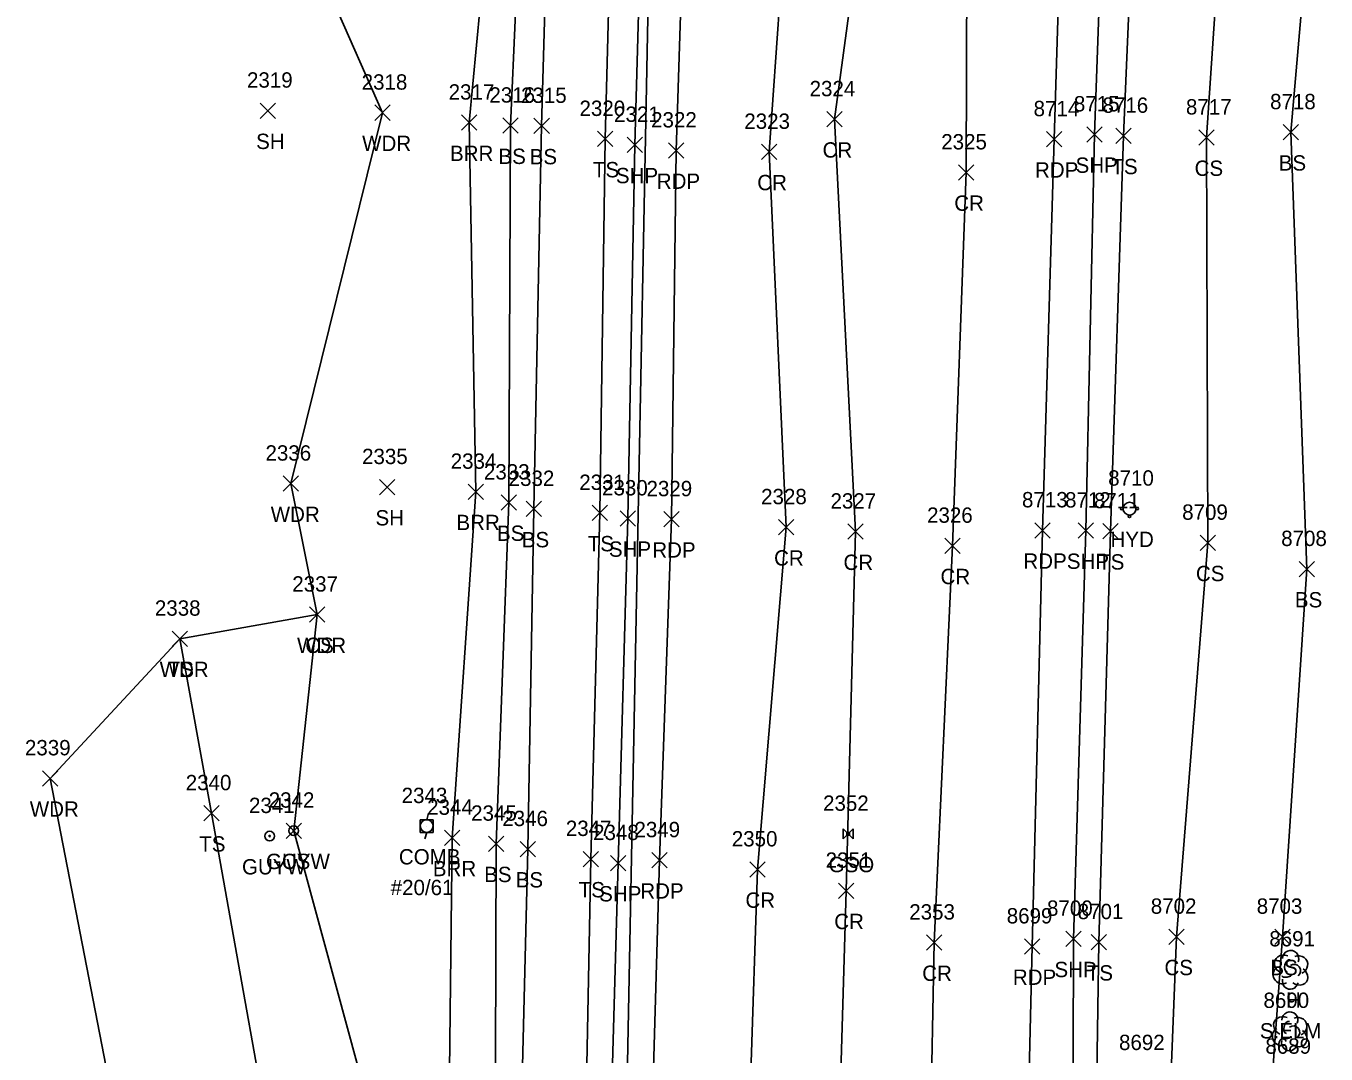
# Model space of a CAD drawing. Extents: x 1462089 to 1464015, y 730534 to 736144.
# Drawn here: x 1463123.3 to 1463292.7, y 734149.7 to 734283.7 of the extents above; entities that cross this region are included whole.
import ezdxf

# ---------------------------------------------------------------- set-up
doc = ezdxf.new("R2010")
doc.units = 0
for name, color, linetype in [('DCP', 7, 'Continuous'), ('L_A', 7, 'Continuous'), ('L_C', 7, 'Continuous'), ('L_I', 7, 'Continuous'), ('L_TIC', 7, 'Continuous'), ('LABL', 7, 'Continuous'), ('LAWA', 7, 'Continuous'), ('LELB', 7, 'Continuous'), ('LTD', 7, 'Continuous'), ('P_A', 7, 'Continuous'), ('P_I', 7, 'Continuous'), ('P_TIC', 7, 'Continuous'), ('PET', 7, 'Continuous'), ('PRC', 7, 'Continuous'), ('PSP', 7, 'Continuous'), ('S_I', 7, 'Continuous'), ('U_A', 7, 'Continuous'), ('U_C', 7, 'Continuous'), ('U_I', 7, 'Continuous'), ('UGV', 7, 'Continuous'), ('UP', 7, 'Continuous'), ('UPGW', 7, 'Continuous'), ('UWFH', 7, 'Continuous')]:
    doc.layers.add(name, color=color, linetype=linetype)

msp = doc.modelspace()

# ---------------------------------------------------------------- linework, layer by layer
at = {"layer": 'DCP'}
msp.add_lwpolyline([(1463208.21, 734483.63), (1463199.06, 734012.28)], dxfattribs=at)
at = {"layer": 'L_TIC'}
for points in [[(1463153.83, 734271.67), (1463155.83, 734273.67)], [(1463155.83, 734271.67), (1463153.83, 734273.67)], [(1463168.77, 734271.41), (1463170.77, 734273.41)], [(1463170.77, 734271.41), (1463168.77, 734273.41)], [(1463180.09, 734270.11), (1463182.09, 734272.11)], [(1463182.09, 734270.11), (1463180.09, 734272.11)], [(1463185.45, 734269.72), (1463187.45, 734271.72)], [(1463187.45, 734269.72), (1463185.45, 734271.72)], [(1463189.52, 734269.68), (1463191.52, 734271.68)], [(1463191.52, 734269.68), (1463189.52, 734271.68)], [(1463287.11, 734268.86), (1463289.11, 734270.86)], [(1463289.11, 734268.86), (1463287.11, 734270.86)], [(1463197.79, 734267.98), (1463199.79, 734269.98)], [(1463199.79, 734267.98), (1463197.79, 734269.98)], [(1463265.34, 734268.39), (1463267.34, 734270.39)], [(1463267.34, 734268.39), (1463265.34, 734270.39)], [(1463276.15, 734268.17), (1463278.15, 734270.17)], [(1463278.15, 734268.17), (1463276.15, 734270.17)], [(1463156.85, 734223.06), (1463158.85, 734225.06)], [(1463158.85, 734223.06), (1463156.85, 734225.06)], [(1463169.38, 734222.61), (1463171.38, 734224.61)], [(1463171.38, 734222.61), (1463169.38, 734224.61)], [(1463180.93, 734222), (1463182.93, 734224)], [(1463182.93, 734222), (1463180.93, 734224)], [(1463185.26, 734220.6), (1463187.26, 734222.6)], [(1463187.26, 734220.6), (1463185.26, 734222.6)], [(1463188.48, 734219.76), (1463190.48, 734221.76)], [(1463190.48, 734219.76), (1463188.48, 734221.76)], [(1463197.11, 734219.24), (1463199.11, 734221.24)], [(1463199.11, 734219.24), (1463197.11, 734221.24)], [(1463263.61, 734216.86), (1463265.61, 734218.86)], [(1463265.61, 734216.86), (1463263.61, 734218.86)], [(1463276.32, 734215.35), (1463278.32, 734217.35)], [(1463278.32, 734215.35), (1463276.32, 734217.35)], [(1463289.21, 734211.93), (1463291.21, 734213.93)], [(1463291.21, 734211.93), (1463289.21, 734213.93)], [(1463160.29, 734205.99), (1463162.29, 734207.99)], [(1463162.29, 734205.99), (1463160.29, 734207.99)], [(1463160.29, 734205.99), (1463162.29, 734207.99)], [(1463162.29, 734205.99), (1463160.29, 734207.99)], [(1463142.39, 734202.85), (1463144.39, 734204.85)], [(1463144.39, 734202.85), (1463142.39, 734204.85)], [(1463142.39, 734202.85), (1463144.39, 734204.85)], [(1463144.39, 734202.85), (1463142.39, 734204.85)], [(1463125.47, 734184.65), (1463127.47, 734186.65)], [(1463127.47, 734184.65), (1463125.47, 734186.65)], [(1463146.5, 734180.1), (1463148.5, 734182.1)], [(1463148.5, 734180.1), (1463146.5, 734182.1)], [(1463157.22, 734177.83), (1463159.22, 734179.83)], [(1463159.22, 734177.83), (1463157.22, 734179.83)], [(1463177.85, 734176.9), (1463179.85, 734178.9)], [(1463179.85, 734176.9), (1463177.85, 734178.9)], [(1463183.59, 734176.13), (1463185.59, 734178.13)], [(1463185.59, 734176.13), (1463183.59, 734178.13)], [(1463187.7, 734175.43), (1463189.7, 734177.43)], [(1463189.7, 734175.43), (1463187.7, 734177.43)], [(1463195.93, 734174.14), (1463197.93, 734176.14)], [(1463197.93, 734174.14), (1463195.93, 734176.14)], [(1463272.22, 734164), (1463274.22, 734166)], [(1463274.22, 734164), (1463272.22, 734166)], [(1463286.02, 734164), (1463288.02, 734166)], [(1463288.02, 734164), (1463286.02, 734166)], [(1463262.13, 734163.3), (1463264.13, 734165.3)], [(1463264.13, 734163.3), (1463262.13, 734165.3)]]:
    msp.add_lwpolyline(points, dxfattribs=at)
at = {"layer": 'LABL'}
msp.add_lwpolyline([(1463156.69, 734302.13), (1463174.21, 734300.31), (1463183.47, 734296.36), (1463181.09, 734271.11), (1463181.93, 734223), (1463178.85, 734177.9), (1463178.45, 734143.72), (1463169.26, 734138.24), (1463157.46, 734125.42), (1463144.39, 734102.43)], dxfattribs=at)
at = {"layer": 'LAWA'}
msp.add_lwpolyline([(1463148.12, 734387.5), (1463155.42, 734386.73), (1463157.29, 734372.92), (1463154.14, 734354.87), (1463157.43, 734310.64), (1463157.9, 734310.66), (1463156.79, 734305.07), (1463156.69, 734302.13), (1463169.77, 734272.41), (1463157.85, 734224.06), (1463161.29, 734206.99), (1463143.39, 734203.85), (1463126.47, 734185.65), (1463137.14, 734130.78), (1463144.39, 734102.43), (1463152.2, 734075.02), (1463142.97, 734026.1), (1463140.98, 733987.76), (1463154.22, 733983.37), (1463156.8, 733967.66), (1463142.94, 733971.97)], dxfattribs=at)
at = {"layer": 'LELB'}
for points in [[(1463188.62, 734799.74), (1463189.23, 734750.9), (1463189.74, 734700.69), (1463192.42, 734649.85), (1463191, 734599.71), (1463193.42, 734544.23), (1463196.71, 734496.43), (1463196.17, 734489.61), (1463194.29, 734482.61), (1463193.43, 734453.88), (1463193.28, 734430.96), (1463194.94, 734397.25), (1463191.27, 734355.01), (1463192.27, 734308.83), (1463191.47, 734304.05), (1463190.52, 734270.68), (1463189.48, 734220.76), (1463188.7, 734176.43), (1463187.31, 734119.86), (1463187.93, 734073.26), (1463188.66, 734026.72), (1463187.05, 734012.08), (1463189.61, 733964.42)], [(1463195.34, 734798.31), (1463197.41, 734750.53), (1463197.46, 734700.17), (1463198.58, 734651.04), (1463199.21, 734598.9), (1463200.2, 734544.23), (1463202.14, 734496.43), (1463201.54, 734449.41), (1463201.56, 734397.33), (1463199.98, 734355.15), (1463199.83, 734308.81), (1463198.79, 734268.98), (1463198.11, 734220.24), (1463196.93, 734175.14), (1463195.85, 734119.26), (1463193.82, 734072.07), (1463194.4, 734026.45), (1463194.59, 734010.55), (1463192.58, 733964.29), (1463190.31, 733917.66)], [(1463257.99, 733966.71), (1463259.97, 734009.79), (1463260.85, 734065.09), (1463262.42, 734118.18), (1463263.13, 734164.3), (1463264.61, 734217.86), (1463266.34, 734269.39), (1463268.59, 734322.49), (1463270.46, 734374.56), (1463270.28, 734418.89), (1463269.92, 734448.47), (1463273.46, 734458.19), (1463268.74, 734470.19), (1463268.59, 734508.22), (1463267.59, 734558.75), (1463266.05, 734609.64), (1463265.18, 734660.46), (1463264.37, 734673.7), (1463264.44, 734721.41), (1463263.51, 734771.24)], [(1463265.19, 733966.28), (1463265.78, 734009.31), (1463269.75, 734065.14), (1463271.38, 734117.71), (1463273.22, 734165), (1463277.32, 734216.35), (1463277.15, 734269.17), (1463280.6, 734320.8), (1463280.59, 734374.28), (1463280.93, 734418.68), (1463275.17, 734448.18), (1463281.28, 734462.13), (1463275.95, 734474.69), (1463273.3, 734509), (1463271.21, 734558.82), (1463270.4, 734603.91), (1463269.5, 734660.22), (1463269.15, 734674.46), (1463268.7, 734688.89), (1463268.89, 734721.54), (1463269.27, 734771.05)], [(1463275.52, 734034.35), (1463282.75, 734064.48), (1463283.26, 734113.05), (1463287.02, 734165), (1463290.21, 734212.93), (1463288.11, 734269.86), (1463292.5, 734320.4), (1463292.02, 734374.5), (1463289.96, 734418.33), (1463289.99, 734453.57), (1463287.89, 734482.05), (1463283.15, 734489.94), (1463278.14, 734508.89), (1463277.49, 734559.23), (1463278.42, 734603.31), (1463275.85, 734651.26), (1463277.33, 734664.39), (1463273.56, 734674.46), (1463272.19, 734688.18), (1463274.44, 734722.02), (1463275.24, 734770.64)], [(1463189.42, 734356.31), (1463186.97, 734310.95), (1463187.75, 734300.16), (1463186.45, 734270.72), (1463186.26, 734221.6), (1463184.59, 734177.13), (1463184.44, 734120.4), (1463183.66, 734072.96), (1463185.97, 734027.2), (1463185.64, 734017.64), (1463181.98, 734013.82), (1463182.38, 734009.37), (1463185.74, 734008.63), (1463186.1, 733963.74), (1463187.32, 733917.63), (1463182.85, 733886.22), (1463182.95, 733866.86), (1463182.65, 733862.97), (1463181.59, 733831.54)], [(1463161.29, 734206.99), (1463158.22, 734178.83), (1463169.26, 734138.24), (1463171.33, 734121.96), (1463169.68, 734074.63), (1463174.17, 734019.85)], [(1463143.39, 734203.85), (1463147.5, 734181.1), (1463157.46, 734125.42), (1463169.68, 734074.63)]]:
    msp.add_lwpolyline(points, dxfattribs=at)
at = {"layer": 'LTD'}
for p, q in [((1463288.06, 734160.75), (1463288.06, 734160.75)), ((1463288.06, 734160.75), (1463288.06, 734160.75)), ((1463287.96, 734152.73), (1463287.96, 734152.73)), ((1463287.96, 734152.73), (1463287.96, 734152.73))]:
    msp.add_line(p, q, dxfattribs=at)
for centre in [(1463288.11, 734162.18), (1463288, 734154.16)]:
    msp.add_arc(centre, 1.05, 335.5272, 180.9563, dxfattribs=at)
for centre, major_axis, ratio, start_param, end_param in [((1463287.27, 734161.42), (1.21, -0.51), 0.895232, 1.570796, 4.712389), ((1463289.1, 734161.33), (-1.14, -0.48), 0.949671, 1.570796, 4.712389), ((1463286.98, 734160.04), (0.58, -1.04), 0.959034, 3.141593, 6.283185), ((1463287.85, 734161.21), (-0.208, -0.792), 0.645439, 3.141593, 6.283185), ((1463288.56, 734160.58), (-0.5, 0.667), 0.989748, 3.141593, 6.283185), ((1463289.06, 734159.92), (-1.09, 0.79), 0.841452, 1.570796, 4.712389), ((1463288.06, 734159.25), (0.26, 1.06), 0.942809, 1.570796, 4.712389), ((1463287.6, 734160), (-0.625, -0.083), 0.423636, 0, 3.141593), ((1463287.17, 734153.39), (1.21, -0.51), 0.895232, 1.570796, 4.712389), ((1463287.75, 734153.18), (-0.208, -0.792), 0.645439, 3.141593, 6.283185), ((1463289, 734153.31), (-1.14, -0.48), 0.949671, 1.570796, 4.712389), ((1463286.87, 734152.02), (0.58, -1.04), 0.959034, 3.141593, 6.283185), ((1463288.46, 734152.56), (-0.5, 0.667), 0.989748, 3.141593, 6.283185), ((1463288.96, 734151.89), (-1.09, 0.79), 0.841452, 1.570796, 4.712389), ((1463287.96, 734151.23), (0.26, 1.06), 0.942809, 1.570796, 4.712389), ((1463287.5, 734151.98), (-0.625, -0.083), 0.423636, 0, 3.141593)]:
    msp.add_ellipse(centre, major_axis=major_axis, ratio=ratio, start_param=start_param, end_param=end_param, dxfattribs=at)
at = {"layer": 'P_TIC'}
for points in [[(1463227.69, 734270.55), (1463229.69, 734272.55)], [(1463229.69, 734270.55), (1463227.69, 734272.55)], [(1463201.66, 734267.21), (1463203.66, 734269.21)], [(1463203.66, 734267.21), (1463201.66, 734269.21)], [(1463256.3, 734267.95), (1463258.3, 734269.95)], [(1463258.3, 734267.95), (1463256.3, 734269.95)], [(1463261.55, 734268.57), (1463263.55, 734270.57)], [(1463263.55, 734268.57), (1463261.55, 734270.57)], [(1463207.04, 734266.48), (1463209.04, 734268.48)], [(1463209.04, 734266.48), (1463207.04, 734268.48)], [(1463219.18, 734266.3), (1463221.18, 734268.3)], [(1463221.18, 734266.3), (1463219.18, 734268.3)], [(1463244.84, 734263.62), (1463246.84, 734265.62)], [(1463246.84, 734263.62), (1463244.84, 734265.62)], [(1463200.74, 734218.53), (1463202.74, 734220.53)], [(1463202.74, 734218.53), (1463200.74, 734220.53)], [(1463206.44, 734218.42), (1463208.44, 734220.42)], [(1463208.44, 734218.42), (1463206.44, 734220.42)], [(1463221.37, 734217.38), (1463223.37, 734219.38)], [(1463223.37, 734217.38), (1463221.37, 734219.38)], [(1463230.41, 734216.81), (1463232.41, 734218.81)], [(1463232.41, 734216.81), (1463230.41, 734218.81)], [(1463254.79, 734216.97), (1463256.79, 734218.97)], [(1463256.79, 734216.97), (1463254.79, 734218.97)], [(1463260.4, 734216.95), (1463262.4, 734218.95)], [(1463262.4, 734216.95), (1463260.4, 734218.95)], [(1463243.04, 734214.96), (1463245.04, 734216.96)], [(1463245.04, 734214.96), (1463243.04, 734216.96)], [(1463204.88, 734173.98), (1463206.88, 734175.98)], [(1463206.88, 734173.98), (1463204.88, 734175.98)], [(1463199.48, 734173.61), (1463201.48, 734175.61)], [(1463201.48, 734173.61), (1463199.48, 734175.61)], [(1463217.64, 734172.78), (1463219.64, 734174.78)], [(1463219.64, 734172.78), (1463217.64, 734174.78)], [(1463229.21, 734170), (1463231.21, 734172)], [(1463231.21, 734170), (1463229.21, 734172)], [(1463240.66, 734163.25), (1463242.66, 734165.25)], [(1463242.66, 734163.25), (1463240.66, 734165.25)], [(1463253.42, 734162.74), (1463255.42, 734164.74)], [(1463255.42, 734162.74), (1463253.42, 734164.74)], [(1463258.79, 734163.74), (1463260.79, 734165.74)], [(1463260.79, 734163.74), (1463258.79, 734165.74)]]:
    msp.add_lwpolyline(points, dxfattribs=at)
at = {"layer": 'PET'}
for points in [[(1463204.71, 734797.84), (1463205.78, 734749.61), (1463206.44, 734700.37), (1463207.91, 734653.17), (1463208.96, 734598.74), (1463210.17, 734544.3), (1463210.74, 734497.48), (1463211.21, 734449.42), (1463211.09, 734397.88), (1463210.17, 734355.56), (1463209.36, 734308.29), (1463208.04, 734267.48), (1463207.44, 734219.42), (1463205.88, 734174.98), (1463204.27, 734119.17), (1463203.71, 734073.3), (1463203.1, 734019.17), (1463201.74, 733964.33)], [(1463248.8, 733967.1), (1463249.86, 734010.39), (1463251.61, 734064.59), (1463253.36, 734118.27), (1463254.42, 734163.74), (1463255.79, 734217.97), (1463257.3, 734268.95), (1463258.94, 734322.75), (1463260.51, 734374.85), (1463260.98, 734418.78), (1463260.22, 734470.89), (1463259.54, 734508.02), (1463255.84, 734551.94), (1463257.25, 734609.15), (1463256.38, 734661.33), (1463256.42, 734674.99), (1463255.03, 734720.12), (1463254.12, 734771.84)]]:
    msp.add_lwpolyline(points, dxfattribs=at)
at = {"layer": 'PRC'}
for points in [[(1463217.11, 734797.78), (1463218.92, 734749.04), (1463217.99, 734700.8), (1463220.46, 734654.03), (1463220.81, 734599.08), (1463223.52, 734546), (1463222.51, 734496.9), (1463223.72, 734451.06), (1463224.21, 734398.12), (1463222.39, 734355.99), (1463223.02, 734308.01), (1463220.18, 734267.3), (1463222.37, 734218.38), (1463218.64, 734173.78), (1463216.82, 734118.18), (1463215.37, 734073.48), (1463215.19, 734017.4), (1463213.25, 733964.17)], [(1463228.58, 734798.08), (1463230.75, 734747.1), (1463230.44, 734700.4), (1463232, 734654.41), (1463233.92, 734599.45), (1463235.11, 734543.95), (1463234.91, 734495.86), (1463235.12, 734449.27), (1463236.23, 734398.03), (1463234.69, 734355.77), (1463233.49, 734307.13), (1463228.69, 734271.55), (1463231.41, 734217.81), (1463230.21, 734171), (1463228.59, 734116.25), (1463226.96, 734072.96), (1463226.23, 734016.91), (1463224.48, 733963.11)], [(1463241.52, 734797.52), (1463242.3, 734746.35), (1463243.09, 734699.96), (1463244.11, 734654.62), (1463245.06, 734598.2), (1463246.1, 734543.33), (1463246.89, 734493.71), (1463246.91, 734449.97), (1463246.92, 734397.87), (1463248.67, 734354.6), (1463245.97, 734304.67), (1463245.84, 734264.62), (1463244.04, 734215.96), (1463241.66, 734164.25), (1463240.71, 734114.74), (1463238.65, 734070.53), (1463237.77, 734016.4), (1463235.71, 733961.6)]]:
    msp.add_lwpolyline(points, dxfattribs=at)
at = {"layer": 'PSP'}
for points in [[(1463199.84, 734798.03), (1463200.23, 734750.21), (1463201.04, 734700.38), (1463202.35, 734652.01), (1463203.05, 734599.23), (1463204.56, 734544.33), (1463205.11, 734496.59), (1463205.48, 734449.4), (1463205.12, 734397.56), (1463204.65, 734354.96), (1463203.8, 734308.64), (1463202.66, 734268.21), (1463201.74, 734219.53), (1463200.48, 734174.61), (1463198.94, 734119.22), (1463197.74, 734073.05), (1463196.88, 734018.95), (1463195.12, 733964.59)], [(1463255.54, 733966.95), (1463256.55, 734009.92), (1463257.79, 734064.75), (1463259.66, 734118.57), (1463259.79, 734164.74), (1463261.4, 734217.95), (1463262.55, 734269.57), (1463264.46, 734323.21), (1463266.28, 734374.26), (1463266.36, 734418.39), (1463265.4, 734469.43), (1463265.15, 734508.14), (1463263.72, 734558.7), (1463262.93, 734609.26), (1463261.91, 734661.14), (1463261.74, 734674.67), (1463260.61, 734721.09), (1463259.81, 734771.37)]]:
    msp.add_lwpolyline(points, dxfattribs=at)
at = {"layer": 'UGV'}
for p, q in [((1463229.78, 734179.09), (1463231.11, 734177.75)), ((1463231.11, 734179.09), (1463229.78, 734177.75))]:
    msp.add_line(p, q, dxfattribs=at)
for points in [[(1463229.78, 734179.09), (1463229.78, 734177.75)], [(1463231.11, 734177.75), (1463231.11, 734179.09)]]:
    msp.add_lwpolyline(points, dxfattribs=at)
msp.add_lwpolyline([(1463230.61, 734178.59), (1463230.28, 734178.59), (1463230.28, 734178.25), (1463230.61, 734178.25)], close=True, dxfattribs=at)
at = {"layer": 'UP'}
for p, q in [((1463175.79, 734181.1), (1463175.54, 734180.26)), ((1463174.7, 734178.6), (1463174.7, 734180.26)), ((1463174.7, 734180.26), (1463176.37, 734180.26)), ((1463175.54, 734179.43), (1463175.54, 734179.43)), ((1463176.37, 734180.26), (1463176.37, 734178.6)), ((1463176.37, 734178.6), (1463174.7, 734178.6)), ((1463175.29, 734177.76), (1463175.54, 734178.6))]:
    msp.add_line(p, q, dxfattribs=at)
msp.add_circle((1463175.54, 734179.43), 0.833, dxfattribs=at)
at = {"layer": 'UPGW'}
for centre, radius in [((1463158.22, 734178.83), 0.625), ((1463155.08, 734178.13), 0.625), ((1463155.08, 734178.13), 0.0833), ((1463158.22, 734178.83), 0.0833)]:
    msp.add_circle(centre, radius, dxfattribs=at)
at = {"layer": 'UWFH'}
msp.add_line((1463267.11, 734220.8), (1463267.11, 734220.8), dxfattribs=at)
for centre, radius in [((1463266.11, 734220.8), 0.167), ((1463267.11, 734220.8), 0.833), ((1463268.11, 734220.8), 0.167), ((1463267.11, 734219.8), 0.167)]:
    msp.add_circle(centre, radius, dxfattribs=at)

# ---------------------------------------------------------------- texts
at = {"layer": 'L_A'}
for s, p in [('SH', (1463153.32, 734267.67)), ('WDR', (1463167.13, 734267.41)), ('BRR', (1463178.58, 734266.11)), ('BS', (1463184.89, 734265.72)), ('BS', (1463188.96, 734265.68)), ('TS', (1463197.2, 734263.98)), ('TS', (1463264.75, 734264.39)), ('CS', (1463275.59, 734264.17)), ('BS', (1463286.55, 734264.86)), ('WDR', (1463155.22, 734219.06)), ('SH', (1463168.87, 734218.61)), ('BRR', (1463179.42, 734218)), ('BS', (1463184.7, 734216.6)), ('BS', (1463187.93, 734215.76)), ('TS', (1463196.52, 734215.24)), ('TS', (1463263.02, 734212.86)), ('CS', (1463275.76, 734211.35)), ('BS', (1463288.65, 734207.93)), ('WDR', (1463158.65, 734201.99)), ('CS', (1463159.73, 734201.99)), ('WDR', (1463140.75, 734198.85)), ('TS', (1463141.8, 734198.85)), ('WDR', (1463123.83, 734180.65)), ('TS', (1463145.91, 734176.1)), ('CS', (1463156.66, 734173.83)), ('BRR', (1463176.34, 734172.9)), ('BS', (1463183.03, 734172.13)), ('BS', (1463187.14, 734171.43)), ('TS', (1463195.34, 734170.14)), ('TS', (1463261.54, 734159.3)), ('CS', (1463271.66, 734160)), ('BS', (1463285.46, 734160)), ('H', (1463287.49, 734155.75))]:
    msp.add_text(s, height=2, dxfattribs=at).set_placement(p)
at = {"layer": 'L_C'}
msp.add_text('S.ELM', height=2, dxfattribs=at).set_placement((1463284.09, 734151.75))
at = {"layer": 'L_I'}
for s, p in [('2319', (1463152.13, 734275.67)), ('2318', (1463167.07, 734275.41)), ('2317', (1463178.4, 734274.11)), ('2316', (1463183.71, 734273.72)), ('2315', (1463187.83, 734273.68)), ('8716', (1463263.59, 734272.39)), ('8717', (1463274.46, 734272.17)), ('8718', (1463285.42, 734272.86)), ('2320', (1463195.45, 734271.98)), ('2336', (1463154.54, 734227.06)), ('2335', (1463167.12, 734226.61)), ('2334', (1463178.67, 734226)), ('2333', (1463183, 734224.6)), ('2332', (1463186.22, 734223.76)), ('2331', (1463195.42, 734223.24)), ('8711', (1463262.48, 734220.86)), ('8709', (1463273.97, 734219.35)), ('8708', (1463286.87, 734215.93)), ('2337', (1463158.03, 734209.99)), ('2337', (1463158.03, 734209.99)), ('2338', (1463140.13, 734206.85)), ('2338', (1463140.13, 734206.85)), ('2339', (1463123.2, 734188.65)), ('2340', (1463144.15, 734184.1)), ('2342', (1463154.96, 734181.83)), ('2344', (1463175.6, 734180.9)), ('2345', (1463181.33, 734180.13)), ('2346', (1463185.39, 734179.43)), ('2347', (1463193.67, 734178.14)), ('8701', (1463260.36, 734167.3)), ('8702', (1463269.88, 734168)), ('8703', (1463283.68, 734168)), ('8691', (1463285.32, 734163.75)), ('8690', (1463284.56, 734155.73)), ('8689', (1463284.81, 734149.76))]:
    msp.add_text(s, height=2, dxfattribs=at).set_placement(p)
at = {"layer": 'P_A'}
for s, p in [('CR', (1463227.12, 734266.55)), ('RDP', (1463254.79, 734263.95)), ('SHP', (1463260.08, 734264.57)), ('SHP', (1463200.19, 734263.21)), ('RDP', (1463205.52, 734262.48)), ('CR', (1463218.61, 734262.3)), ('CR', (1463244.28, 734259.62)), ('SHP', (1463199.28, 734214.53)), ('RDP', (1463204.93, 734214.42)), ('CR', (1463220.8, 734213.38)), ('RDP', (1463253.28, 734212.97)), ('SHP', (1463258.94, 734212.95)), ('CR', (1463229.84, 734212.81)), ('CR', (1463242.48, 734210.96)), ('SHP', (1463198.01, 734169.61)), ('RDP', (1463203.37, 734169.98)), ('CR', (1463217.07, 734168.78)), ('CR', (1463228.64, 734166)), ('CR', (1463240.1, 734159.25)), ('RDP', (1463251.91, 734158.74)), ('SHP', (1463257.33, 734159.74))]:
    msp.add_text(s, height=2, dxfattribs=at).set_placement(p)
at = {"layer": 'P_I'}
for s, p in [('2324', (1463225.43, 734274.55)), ('8715', (1463259.86, 734272.57)), ('2321', (1463199.96, 734271.21)), ('2322', (1463204.78, 734270.48)), ('8714', (1463254.61, 734271.95)), ('2323', (1463216.92, 734270.3)), ('2325', (1463242.58, 734267.62)), ('2330', (1463198.39, 734222.53)), ('2329', (1463204.18, 734222.42)), ('2328', (1463219.11, 734221.38)), ('2327', (1463228.15, 734220.81)), ('8713', (1463253.1, 734220.97)), ('8712', (1463258.71, 734220.95)), ('2326', (1463240.73, 734218.96)), ('2348', (1463197.22, 734177.61)), ('2349', (1463202.61, 734177.98)), ('2350', (1463215.29, 734176.78)), ('2351', (1463227.52, 734174)), ('2353', (1463238.41, 734167.25)), ('8700', (1463256.36, 734167.74)), ('8699', (1463251.11, 734166.74))]:
    msp.add_text(s, height=2, dxfattribs=at).set_placement(p)
at = {"layer": 'S_I'}
msp.add_text('8692', height=2, dxfattribs=at).set_placement((1463265.74, 734150.24))
at = {"layer": 'U_A'}
for s, p in [('HYD', (1463264.63, 734215.8)), ('COMB', (1463171.92, 734174.43)), ('GUYW', (1463151.48, 734173.13)), ('GUYW', (1463154.61, 734173.83)), ('GSO', (1463227.9, 734173.42))]:
    msp.add_text(s, height=2, dxfattribs=at).set_placement(p)
at = {"layer": 'U_C'}
msp.add_text('#20/61', height=2, dxfattribs=at).set_placement((1463170.85, 734170.43))
at = {"layer": 'U_I'}
for s, p in [('8710', (1463264.33, 734223.8)), ('2343', (1463172.28, 734182.43)), ('2341', (1463152.39, 734181.13)), ('2342', (1463154.96, 734181.83)), ('2352', (1463227.18, 734181.42))]:
    msp.add_text(s, height=2, dxfattribs=at).set_placement(p)

doc.saveas('drawing.dxf')
